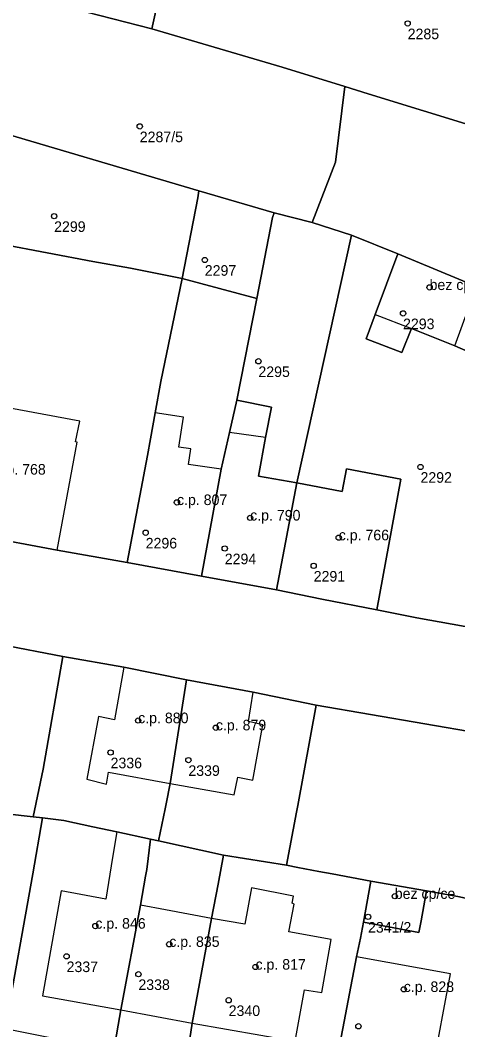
# Model space of a CAD drawing. Extents: x -878211 to -870363, y -1058464 to -1052522.
# Drawn here: x -874361.7 to -874320.3, y -1055380.5 to -1055285.1 of the extents above; entities that cross this region are included whole.
import ezdxf

# ---------------------------------------------------------------- set-up
doc = ezdxf.new("R2010")
doc.units = 0
for name, color, linetype in [('Vrstva 50', 7, 'Continuous'), ('Vrstva 51', 7, 'Continuous'), ('Vrstva 52', 7, 'Continuous')]:
    doc.layers.add(name, color=color, linetype=linetype)

msp = doc.modelspace()

# ---------------------------------------------------------------- linework, layer by layer
at = {"layer": 'Vrstva 50'}
for centre in [(-874325.02, -1055285.36994), (-874350.36, -1055295.09994), (-874358.46, -1055303.57994), (-874344.21, -1055307.71994), (-874322.95, -1055310.30994), (-874325.46, -1055312.76994), (-874339.14, -1055317.28994), (-874323.81, -1055327.27994), (-874346.84, -1055330.62994), (-874339.92, -1055332.08994), (-874349.8, -1055333.48994), (-874331.54, -1055333.95994), (-874342.32, -1055334.97994), (-874333.91, -1055336.61994), (-874350.51, -1055351.23994), (-874343.16, -1055351.91994), (-874353.12, -1055354.25994), (-874345.76, -1055354.97994), (-874326.24, -1055367.83994), (-874328.77, -1055369.78994), (-874354.56, -1055370.65994), (-874347.57, -1055372.37994), (-874357.28, -1055373.51994), (-874339.41, -1055374.52994), (-874350.49, -1055375.20994), (-874325.39, -1055376.63994), (-874341.95, -1055377.66994), (-874329.68, -1055380.12994)]:
    msp.add_circle(centre, 0.25, dxfattribs=at)
at = {"layer": 'Vrstva 51'}
for points in [[(-874358.89, -1055269.77), (-874359.09, -1055270.74), (-874359.27, -1055271.62), (-874361.52, -1055282.7), (-874349.23, -1055285.88), (-874346.25, -1055272.57)], [(-874300.92, -1055298.97), (-874301.41, -1055275.38), (-874317.52, -1055275.79), (-874320.61, -1055275.87), (-874330.07, -1055276.11), (-874344.4, -1055273.05), (-874343.91, -1055270.7), (-874345.72, -1055270.23), (-874346.25, -1055272.57), (-874349.23, -1055285.88), (-874336.88, -1055289.5), (-874330.97, -1055291.33), (-874328.75, -1055292.01), (-874313.06, -1055296.85), (-874308.9, -1055297.82)], [(-874349.23, -1055285.88), (-874361.52, -1055282.7), (-874363.42, -1055282.16), (-874367.23, -1055294.6), (-874365.71, -1055295.01), (-874344.76, -1055301.19), (-874337.65, -1055303.25), (-874334.06, -1055304.19), (-874331.84, -1055298.48), (-874330.97, -1055291.33), (-874336.88, -1055289.5)], [(-874312.94, -1055312.55), (-874312.63, -1055312.72), (-874309.97, -1055314.06), (-874311, -1055318.93), (-874306.2, -1055317.72), (-874305.3, -1055317.49), (-874296.41, -1055315.17), (-874299.4, -1055304.34), (-874300.92, -1055298.97), (-874308.9, -1055297.82), (-874313.06, -1055296.85), (-874328.75, -1055292.01), (-874330.97, -1055291.33), (-874331.84, -1055298.48), (-874334.06, -1055304.19), (-874330.34, -1055305.36), (-874325.95, -1055307.14), (-874318.52, -1055310.23)], [(-874365.71, -1055295.01), (-874367.4, -1055303.5), (-874367.8, -1055305.4), (-874354.8, -1055307.86), (-874351.23, -1055308.5), (-874346.35, -1055309.46), (-874344.87, -1055301.86), (-874344.76, -1055301.19)], [(-874339.29, -1055311.35), (-874337.8, -1055303.69), (-874337.65, -1055303.25), (-874344.76, -1055301.19), (-874344.87, -1055301.86), (-874346.35, -1055309.46)], [(-874337.65, -1055303.25), (-874337.8, -1055303.69), (-874339.29, -1055311.35), (-874341.17, -1055320.98), (-874337.91, -1055321.64), (-874338.48, -1055324.48), (-874339.14, -1055328.14), (-874335.49, -1055328.77), (-874330.34, -1055305.36), (-874334.06, -1055304.19)], [(-874346.35, -1055309.46), (-874351.23, -1055308.5), (-874354.8, -1055307.86), (-874367.8, -1055305.4), (-874368.91, -1055310.64), (-874369.75, -1055315.18), (-874370.3, -1055318.04), (-874371.11, -1055322.16), (-874373.02, -1055332.37), (-874358.17, -1055335.13), (-874351.55, -1055336.3), (-874349.62, -1055326.21), (-874349.34, -1055324.61), (-874348.9, -1055322.16), (-874348.37, -1055319.19)], [(-874328.95, -1055315.16), (-874328.09, -1055312.86), (-874325.95, -1055307.14), (-874330.34, -1055305.36), (-874335.49, -1055328.77), (-874331.23, -1055329.59), (-874330.82, -1055327.47), (-874325.67, -1055328.44), (-874327.95, -1055340.78), (-874324.15, -1055341.54), (-874316.23, -1055342.94), (-874314.59, -1055334.95), (-874313.07, -1055327.74), (-874311.83, -1055322.27), (-874311, -1055318.93), (-874309.97, -1055314.06), (-874312.63, -1055312.72), (-874314.98, -1055318.27), (-874320.55, -1055315.84), (-874324.67, -1055314.2), (-874325.57, -1055316.47)], [(-874312.63, -1055312.72), (-874312.94, -1055312.55), (-874318.52, -1055310.23), (-874325.95, -1055307.14), (-874328.09, -1055312.86), (-874328.95, -1055315.16), (-874325.57, -1055316.47), (-874324.67, -1055314.2), (-874320.55, -1055315.84), (-874314.98, -1055318.27)], [(-874348.9, -1055322.16), (-874349.34, -1055324.61), (-874349.62, -1055326.21), (-874351.55, -1055336.3), (-874344.53, -1055337.6), (-874342.65, -1055327.5), (-874341.86, -1055324.01), (-874341.17, -1055320.98), (-874339.29, -1055311.35), (-874346.35, -1055309.46), (-874348.37, -1055319.19)], [(-874338.48, -1055324.48), (-874337.91, -1055321.64), (-874341.17, -1055320.98), (-874341.86, -1055324.01), (-874342.65, -1055327.5), (-874344.53, -1055337.6), (-874337.42, -1055338.89), (-874335.49, -1055328.77), (-874339.14, -1055328.14)], [(-874337.42, -1055338.89), (-874333.14, -1055339.76), (-874327.95, -1055340.78), (-874325.67, -1055328.44), (-874330.82, -1055327.47), (-874331.23, -1055329.59), (-874335.49, -1055328.77)], [(-874359.51, -1055355.82), (-874357.65, -1055345.2), (-874363.54, -1055344.04), (-874363.97, -1055344.01), (-874363.98, -1055343.9), (-874369.27, -1055342.96), (-874369.26, -1055343.08), (-874371.21, -1055352.29), (-874372.36, -1055358.48), (-874369.2, -1055359.09), (-874369.1, -1055359.06), (-874363.57, -1055359.93), (-874362.96, -1055360.04), (-874360.44, -1055360.34)], [(-874347.96, -1055359.57), (-874347.87, -1055359.12), (-874347.47, -1055357.19), (-874345.93, -1055347.39), (-874351.87, -1055346.2), (-874357.65, -1055345.2), (-874359.51, -1055355.82), (-874360.44, -1055360.34), (-874359.55, -1055360.44), (-874357.54, -1055360.68), (-874354.8, -1055361.28), (-874352.53, -1055361.77), (-874349.34, -1055362.46), (-874348.6, -1055362.62)], [(-874335.52, -1055359.89), (-874335.42, -1055359.27), (-874333.68, -1055349.78), (-874339.63, -1055348.57), (-874345.93, -1055347.39), (-874347.47, -1055357.19), (-874347.87, -1055359.12), (-874347.96, -1055359.57), (-874348.6, -1055362.62), (-874342.45, -1055363.96), (-874336.49, -1055364.91)], [(-874304.37, -1055370.87), (-874301.78, -1055355.48), (-874304.49, -1055354.97), (-874313.13, -1055353.3), (-874333.68, -1055349.78), (-874335.42, -1055359.27), (-874335.52, -1055359.89), (-874336.49, -1055364.91), (-874335.41, -1055365.12), (-874333.41, -1055365.5), (-874332.15, -1055365.74), (-874328.5, -1055366.43), (-874323.24, -1055367.33), (-874320.27, -1055367.88), (-874316.97, -1055368.58), (-874316.45, -1055368.75), (-874316.2, -1055368.8), (-874313.64, -1055369.29), (-874307.98, -1055370.24), (-874307.68, -1055370.29)], [(-874360.46, -1055365.73), (-874359.55, -1055360.44), (-874360.44, -1055360.34), (-874362.96, -1055360.04), (-874363.57, -1055359.93), (-874369.1, -1055359.06), (-874369.2, -1055359.09), (-874369.78, -1055361.95), (-874370.44, -1055365.21), (-874371.84, -1055374.96), (-874371.88, -1055375.14), (-874372.57, -1055378.77), (-874363.09, -1055380.34)], [(-874349.34, -1055362.46), (-874352.53, -1055361.77), (-874354.8, -1055361.28), (-874357.54, -1055360.68), (-874359.55, -1055360.44), (-874360.46, -1055365.73), (-874363.09, -1055380.34), (-874352.81, -1055382.38), (-874352.14, -1055378.56), (-874350.28, -1055368.67), (-874349.82, -1055365.95), (-874349.69, -1055365.32)], [(-874343.58, -1055369.93), (-874342.94, -1055366.7), (-874342.45, -1055363.96), (-874348.6, -1055362.62), (-874349.34, -1055362.46), (-874349.69, -1055365.32), (-874349.82, -1055365.95), (-874350.28, -1055368.67), (-874352.14, -1055378.56), (-874352.81, -1055382.38), (-874345.97, -1055383.64), (-874345.39, -1055379.82)], [(-874328.5, -1055366.43), (-874332.15, -1055365.74), (-874333.41, -1055365.5), (-874335.41, -1055365.12), (-874336.49, -1055364.91), (-874342.45, -1055363.96), (-874342.94, -1055366.7), (-874343.58, -1055369.93), (-874345.39, -1055379.82), (-874345.97, -1055383.64), (-874332.23, -1055386.09), (-874331.57, -1055382.49), (-874329.86, -1055373.58), (-874329.48, -1055371.79), (-874329.21, -1055370.29)], [(-874323.24, -1055367.33), (-874328.5, -1055366.43), (-874329.21, -1055370.29), (-874323.98, -1055371.28), (-874323.76, -1055370.15)], [(-874329.21, -1055370.29), (-874329.48, -1055371.79), (-874329.86, -1055373.58), (-874331.57, -1055382.49), (-874332.23, -1055386.09), (-874319.98, -1055388.27), (-874319.23, -1055384.74), (-874317.24, -1055374.08), (-874316.72, -1055371.48), (-874316.2, -1055368.8), (-874316.45, -1055368.75), (-874316.97, -1055368.58), (-874320.27, -1055367.88), (-874323.24, -1055367.33), (-874323.76, -1055370.15), (-874323.98, -1055371.28)]]:
    msp.add_lwpolyline(points, close=True, dxfattribs=at)
for points in [[(-874316.23, -1055342.94), (-874324.15, -1055341.54), (-874327.95, -1055340.78), (-874333.14, -1055339.76), (-874337.42, -1055338.89), (-874344.53, -1055337.6), (-874351.55, -1055336.3), (-874358.17, -1055335.13), (-874373.02, -1055332.37), (-874376.26, -1055331.8), (-874379.96, -1055331.15), (-874379.97, -1055331.03), (-874384.13, -1055330.28), (-874390.68, -1055329.03), (-874397.26, -1055327.76), (-874404, -1055326.52), (-874410.57, -1055325.26), (-874416.99, -1055324.06), (-874423.66, -1055322.82), (-874428.83, -1055321.85), (-874436.51, -1055320.42), (-874442.44, -1055319.3), (-874449.08, -1055318.08)], [(-874363.54, -1055344.04), (-874357.65, -1055345.2), (-874351.87, -1055346.2), (-874345.93, -1055347.39), (-874339.63, -1055348.57), (-874333.68, -1055349.78), (-874313.13, -1055353.3)]]:
    msp.add_lwpolyline(points, dxfattribs=at)
at = {"layer": 'Vrstva 52'}
for points in [[(-874328.09, -1055312.86), (-874324.67, -1055314.2), (-874320.55, -1055315.84), (-874318.52, -1055310.23), (-874325.95, -1055307.14)], [(-874373.02, -1055332.37), (-874358.17, -1055335.13), (-874356.28, -1055324.94), (-874356.45, -1055324.9), (-874356.02, -1055322.94), (-874363.16, -1055321.64), (-874363.47, -1055323.61), (-874371.11, -1055322.16)], [(-874349.62, -1055326.21), (-874351.55, -1055336.3), (-874344.53, -1055337.6), (-874342.65, -1055327.5), (-874345.75, -1055327.03), (-874345.52, -1055325.57), (-874346.65, -1055325.4), (-874346.22, -1055322.56), (-874348.9, -1055322.16), (-874349.34, -1055324.61)], [(-874341.86, -1055324.01), (-874342.65, -1055327.5), (-874344.53, -1055337.6), (-874337.42, -1055338.89), (-874335.49, -1055328.77), (-874339.14, -1055328.14), (-874338.48, -1055324.48)], [(-874337.42, -1055338.89), (-874333.14, -1055339.76), (-874327.95, -1055340.78), (-874325.67, -1055328.44), (-874330.82, -1055327.47), (-874331.23, -1055329.59), (-874335.49, -1055328.77)], [(-874345.93, -1055347.39), (-874351.87, -1055346.2), (-874352.75, -1055351.17), (-874354.26, -1055350.86), (-874355.38, -1055356.78), (-874353.52, -1055357.24), (-874353.31, -1055356.11), (-874347.47, -1055357.19)], [(-874347.47, -1055357.19), (-874341.43, -1055358.26), (-874341.08, -1055356.58), (-874339.66, -1055356.88), (-874338.71, -1055351.63), (-874340.09, -1055351.33), (-874339.63, -1055348.57), (-874345.93, -1055347.39)], [(-874357.8, -1055367.33), (-874359.55, -1055377.25), (-874352.14, -1055378.56), (-874350.28, -1055368.67), (-874349.82, -1055365.95), (-874349.69, -1055365.32), (-874349.34, -1055362.46), (-874352.53, -1055361.77), (-874352.93, -1055364.19), (-874353.58, -1055368.11)], [(-874345.39, -1055379.82), (-874335.65, -1055381.55), (-874334.77, -1055376.7), (-874333.15, -1055376.94), (-874332.27, -1055371.92), (-874336.26, -1055371.21), (-874335.75, -1055368.59), (-874335.93, -1055368.49), (-874335.83, -1055367.85), (-874339.8, -1055367.05), (-874340.43, -1055370.48), (-874343.58, -1055369.93)], [(-874329.21, -1055370.29), (-874323.98, -1055371.28), (-874323.76, -1055370.15), (-874323.24, -1055367.33), (-874328.5, -1055366.43)], [(-874352.14, -1055378.56), (-874345.39, -1055379.82), (-874343.58, -1055369.93), (-874347.91, -1055369.13), (-874350.28, -1055368.67)], [(-874329.86, -1055373.58), (-874331.57, -1055382.49), (-874326.76, -1055383.35), (-874326.81, -1055383.65), (-874322.69, -1055384.42), (-874320.96, -1055375.17)]]:
    msp.add_lwpolyline(points, close=True, dxfattribs=at)

# ---------------------------------------------------------------- texts
at = {"layer": 'Vrstva 50'}
for s, p in [('2285', (-874325.02, -1055286.859)), ('2287/5', (-874350.36, -1055296.589)), ('2299', (-874358.46, -1055305.069)), ('2297', (-874344.21, -1055309.209)), ('bez cp/ce', (-874322.95, -1055310.56)), ('2293', (-874325.46, -1055314.259)), ('2295', (-874339.14, -1055318.779)), ('c.p. 768', (-874364.01, -1055328)), ('2292', (-874323.81, -1055328.769)), ('c.p. 807', (-874346.84, -1055330.879)), ('c.p. 790', (-874339.92, -1055332.34)), ('c.p. 766', (-874331.54, -1055334.21)), ('2296', (-874349.8, -1055334.979)), ('2294', (-874342.32, -1055336.469)), ('2291', (-874333.91, -1055338.109)), ('c.p. 880', (-874350.51, -1055351.49)), ('c.p. 879', (-874343.16, -1055352.169)), ('2336', (-874353.12, -1055355.749)), ('2339', (-874345.76, -1055356.469)), ('bez cp/ce', (-874326.24, -1055368.09)), ('c.p. 846', (-874354.56, -1055370.909)), ('2341/2', (-874328.77, -1055371.279)), ('c.p. 835', (-874347.57, -1055372.629)), ('c.p. 817', (-874339.41, -1055374.78)), ('2337', (-874357.28, -1055375.009)), ('2338', (-874350.49, -1055376.699)), ('c.p. 828', (-874325.39, -1055376.889)), ('2340', (-874341.95, -1055379.159))]:
    msp.add_text(s, height=0.999996, dxfattribs=at).set_placement(p)

doc.saveas('drawing.dxf')
